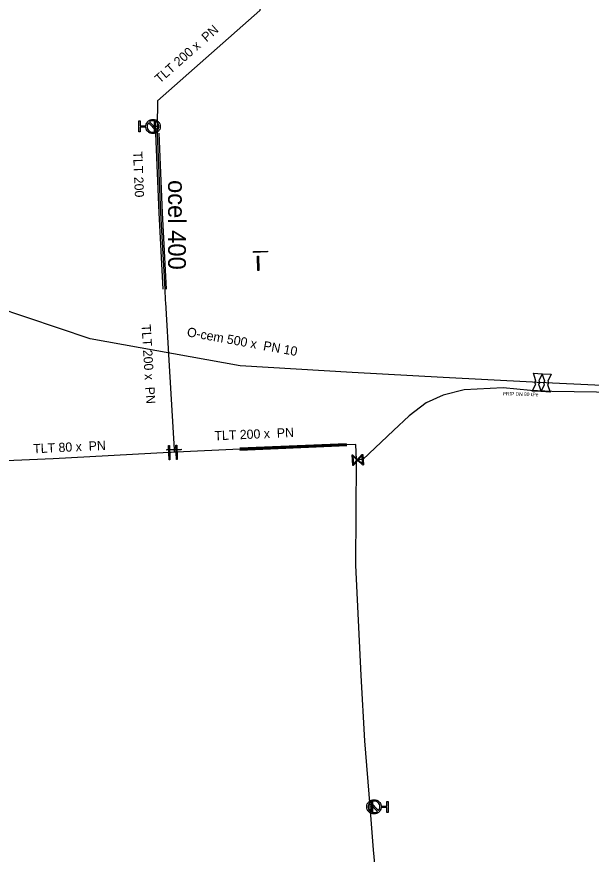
# Model space of a CAD drawing. Extents: x -643544 to -637295, y -1119190 to -1111715.
# Drawn here: x -641853.4 to -641772.4, y -1114491.1 to -1114373.2 of the extents above; entities that cross this region are included whole.
import ezdxf

# ---------------------------------------------------------------- set-up
doc = ezdxf.new("R2010")
doc.units = 0
for name, color, linetype in [('Default', 7, 'Continuous'), ('VP Chránička', 7, 'Continuous'), ('VP Chránička - okraje', 7, 'Continuous'), ('VP Hydrant', 7, 'Continuous'), ('VP Lomový bod', 7, 'Continuous'), ('VP Popis nerozlišený', 7, 'Continuous'), ('VP Popis přípojky', 7, 'Continuous'), ('VP Přípojka', 7, 'Continuous'), ('VP Řad', 7, 'Continuous'), ('VP Řad - popis', 7, 'Continuous'), ('VP Šoupě', 7, 'Continuous')]:
    doc.layers.add(name, color=color, linetype=linetype)

msp = doc.modelspace()

# ---------------------------------------------------------------- linework, layer by layer
at = {"layer": 'Default'}
for points in [[(-641835.16, -1114388.52), (-641835.12, -1114388.16), (-641834.86, -1114387.9), (-641834.56, -1114387.62), (-641834.15, -1114387.62), (-641833.73, -1114387.62), (-641833.45, -1114387.92), (-641833.16, -1114388.22), (-641833.16, -1114388.63), (-641833.16, -1114389.04), (-641833.46, -1114389.33), (-641833.75, -1114389.62), (-641834.17, -1114389.62), (-641834.58, -1114389.62), (-641834.87, -1114389.32), (-641835.13, -1114389.06), (-641835.16, -1114388.7)], [(-641834.79, -1114388.11), (-641834.97, -1114388.32), (-641834.97, -1114388.61), (-641834.98, -1114388.95), (-641834.74, -1114389.19), (-641834.51, -1114389.43), (-641834.17, -1114389.43), (-641833.88, -1114389.44), (-641833.66, -1114389.26)], [(-641833.53, -1114389.13), (-641833.35, -1114388.92), (-641833.35, -1114388.63), (-641833.35, -1114388.29), (-641833.58, -1114388.05), (-641833.82, -1114387.81), (-641834.15, -1114387.81), (-641834.44, -1114387.81), (-641834.66, -1114387.98)], [(-641780.25, -1114424.87), (-641780.29, -1114424.84), (-641780.31, -1114424.79), (-641780.35, -1114424.71), (-641780.34, -1114424.63), (-641780.34, -1114424.55), (-641780.29, -1114424.48), (-641780.26, -1114424.43), (-641780.22, -1114424.4)], [(-641779.81, -1114424.43), (-641779.77, -1114424.46), (-641779.75, -1114424.51), (-641779.71, -1114424.59), (-641779.72, -1114424.67), (-641779.72, -1114424.75), (-641779.77, -1114424.82), (-641779.8, -1114424.87), (-641779.84, -1114424.9)], [(-641779, -1114424.93), (-641779.04, -1114424.9), (-641779.06, -1114424.85), (-641779.1, -1114424.77), (-641779.09, -1114424.69), (-641779.09, -1114424.61), (-641779.04, -1114424.54), (-641779.01, -1114424.49), (-641778.97, -1114424.46)], [(-641778.56, -1114424.49), (-641778.52, -1114424.52), (-641778.5, -1114424.57), (-641778.46, -1114424.65), (-641778.47, -1114424.73), (-641778.47, -1114424.81), (-641778.52, -1114424.88), (-641778.55, -1114424.93), (-641778.59, -1114424.96)], [(-641802.03, -1114484.49), (-641802.07, -1114484.85), (-641802.33, -1114485.11), (-641802.63, -1114485.39), (-641803.04, -1114485.39), (-641803.46, -1114485.39), (-641803.74, -1114485.09), (-641804.03, -1114484.79), (-641804.03, -1114484.38), (-641804.03, -1114483.97), (-641803.73, -1114483.68), (-641803.44, -1114483.39), (-641803.02, -1114483.39), (-641802.61, -1114483.39), (-641802.32, -1114483.69), (-641802.06, -1114483.95), (-641802.03, -1114484.31)], [(-641803.66, -1114483.88), (-641803.84, -1114484.09), (-641803.84, -1114484.38), (-641803.84, -1114484.72), (-641803.61, -1114484.96), (-641803.37, -1114485.2), (-641803.04, -1114485.2), (-641802.75, -1114485.2), (-641802.53, -1114485.03)], [(-641802.4, -1114484.9), (-641802.22, -1114484.69), (-641802.22, -1114484.4), (-641802.21, -1114484.06), (-641802.45, -1114483.82), (-641802.68, -1114483.58), (-641803.02, -1114483.58), (-641803.31, -1114483.57), (-641803.53, -1114483.75)]]:
    msp.add_open_spline(points, degree=3, dxfattribs=at)
at = {"layer": 'VP Chránička'}
for points in [[(-641833.55, -1114389.58), (-641833.09, -1114400.78), (-641832.51, -1114411.53)], [(-641821.92, -1114434.04), (-641806.88, -1114433.42)]]:
    msp.add_lwpolyline(points, dxfattribs=at)
at = {"layer": 'VP Chránička - okraje'}
for points in [[(-641832.71, -1114411.54), (-641833.29, -1114400.79), (-641833.75, -1114389.59)], [(-641833.35, -1114389.57), (-641832.89, -1114400.77), (-641832.31, -1114411.52)], [(-641821.93, -1114433.87), (-641806.89, -1114433.25)], [(-641806.87, -1114433.59), (-641821.91, -1114434.21)]]:
    msp.add_lwpolyline(points, dxfattribs=at)
at = {"layer": 'VP Hydrant'}
for points in [[(-641835.16, -1114388.7), (-641835.98, -1114388.69), (-641835.98, -1114389.38), (-641836.17, -1114389.38), (-641836.15, -1114387.82), (-641835.97, -1114387.82), (-641835.98, -1114388.51), (-641835.16, -1114388.52)], [(-641833.66, -1114389.26), (-641834.79, -1114388.11)], [(-641834.66, -1114387.98), (-641833.53, -1114389.13)], [(-641802.53, -1114485.03), (-641803.66, -1114483.88)], [(-641803.53, -1114483.75), (-641802.4, -1114484.9)], [(-641802.03, -1114484.31), (-641801.21, -1114484.32), (-641801.21, -1114483.63), (-641801.02, -1114483.63), (-641801.04, -1114485.19), (-641801.22, -1114485.19), (-641801.21, -1114484.5), (-641802.03, -1114484.49)]]:
    msp.add_lwpolyline(points, dxfattribs=at)
at = {"layer": 'VP Lomový bod'}
for points in [[(-641780.58, -1114423.36), (-641779.33, -1114423.44), (-641779.81, -1114424.43)], [(-641780.22, -1114424.4), (-641780.58, -1114423.36)], [(-641779.33, -1114423.42), (-641778.08, -1114423.5), (-641778.56, -1114424.49)], [(-641778.97, -1114424.46), (-641779.33, -1114423.42)], [(-641779.84, -1114424.9), (-641779.48, -1114425.94), (-641780.73, -1114425.86), (-641780.25, -1114424.87)], [(-641778.59, -1114424.96), (-641778.23, -1114426), (-641779.48, -1114425.92), (-641779, -1114424.93)]]:
    msp.add_lwpolyline(points, dxfattribs=at)
at = {"layer": 'VP Přípojka'}
for points in [[(-641833.55, -1114388.64), (-641833.89, -1114388.62), (-641834.16, -1114388.62)], [(-641757.71, -1114426.66), (-641757.74, -1114426.35), (-641759.32, -1114426.41), (-641760.51, -1114426.39), (-641761.26, -1114426.36), (-641766.52, -1114426.12), (-641771.69, -1114426.03), (-641777.97, -1114425.9), (-641781.01, -1114425.78), (-641784.86, -1114425.39), (-641790.35, -1114425.68), (-641793.29, -1114426.45), (-641795.68, -1114427.52), (-641798.08, -1114429.34), (-641800.27, -1114431.39), (-641804.6, -1114435.49), (-641805.32, -1114435.56), (-641805.49, -1114435.56)], [(-641803.59, -1114484.35), (-641803.28, -1114484.39), (-641803.03, -1114484.39)]]:
    msp.add_lwpolyline(points, dxfattribs=at)
at = {"layer": 'VP Řad'}
for points in [[(-641819, -1114371.6), (-641819.12, -1114372.28), (-641833.51, -1114385.02), (-641833.55, -1114388.64)], [(-641833.55, -1114388.64), (-641833.58, -1114389.05), (-641833.55, -1114389.58), (-641833.09, -1114400.78), (-641832.51, -1114411.53), (-641832.43, -1114413.1), (-641832.42, -1114413.39)], [(-641718.42, -1114421.03), (-641719.22, -1114420.28), (-641719.79, -1114419.69), (-641720.77, -1114419.84), (-641753.01, -1114425.92), (-641777.9, -1114424.76), (-641778.78, -1114424.71), (-641780.03, -1114424.65), (-641780.7, -1114424.61), (-641793.29, -1114423.95), (-641806.12, -1114423.27), (-641821.86, -1114422.3), (-641843.01, -1114418.5), (-641856.42, -1114414), (-641861.09, -1114412.7), (-641861.77, -1114412.49)], [(-641832.42, -1114413.39), (-641831.88, -1114422.29), (-641831.2, -1114434.11), (-641831.19, -1114434.47)], [(-641799.69, -1114526.09), (-641803.1, -1114490.46), (-641803.59, -1114484.35), (-641804.31, -1114475.12), (-641804.85, -1114465.91), (-641805.57, -1114450.38), (-641805.49, -1114435.56), (-641805.57, -1114433.39), (-641814.4, -1114433.73), (-641821.92, -1114434.04), (-641830.84, -1114434.48), (-641831.19, -1114434.47)], [(-641831.19, -1114434.47), (-641831.61, -1114434.51), (-641831.87, -1114434.52), (-641848.2, -1114435.39), (-641853.74, -1114435.65), (-641860.11, -1114435.84), (-641866.49, -1114436.03), (-641866.99, -1114435.86), (-641866.87, -1114435.28), (-641867.73, -1114435.03), (-641869.71, -1114434.82)]]:
    msp.add_lwpolyline(points, dxfattribs=at)
at = {"layer": 'VP Šoupě'}
for points in [[(-641833.84, -1114387.87), (-641833.84, -1114389.37), (-641833.94, -1114389.37), (-641833.94, -1114387.87), (-641833.84, -1114387.87)], [(-641818.01, -1114406.27), (-641820.01, -1114406.35), (-641820.01, -1114406.23), (-641818.02, -1114406.15), (-641818.01, -1114406.27)], [(-641819.3, -1114406.87), (-641819.24, -1114408.87), (-641819.37, -1114408.87), (-641819.43, -1114406.87), (-641819.3, -1114406.87)], [(-641830.2, -1114434.14), (-641832.2, -1114434.2), (-641832.2, -1114434.08), (-641830.2, -1114434.02), (-641830.2, -1114434.14)], [(-641831.9, -1114435.52), (-641831.96, -1114433.52), (-641831.84, -1114433.52), (-641831.78, -1114435.52), (-641831.9, -1114435.52)], [(-641830.87, -1114435.48), (-641830.93, -1114433.48), (-641830.81, -1114433.48), (-641830.75, -1114435.48), (-641830.87, -1114435.48)], [(-641806.02, -1114436.35), (-641806.11, -1114434.86), (-641806.05, -1114434.85), (-641805.96, -1114434.94), (-641805.33, -1114435.5), (-641804.68, -1114434.77), (-641804.62, -1114434.77), (-641804.53, -1114436.26), (-641804.59, -1114436.27), (-641805.32, -1114435.62), (-641805.87, -1114436.25), (-641805.96, -1114436.35), (-641806.02, -1114436.35)], [(-641805.94, -1114436.19), (-641805.38, -1114435.56), (-641806.01, -1114435.01), (-641805.94, -1114436.19)], [(-641804.7, -1114434.92), (-641805.26, -1114435.56), (-641804.63, -1114436.11), (-641804.7, -1114434.92)], [(-641803.23, -1114483.64), (-641803.23, -1114485.14), (-641803.33, -1114485.14), (-641803.33, -1114483.64), (-641803.23, -1114483.64)]]:
    msp.add_lwpolyline(points, dxfattribs=at)

# ---------------------------------------------------------------- texts
at = {"layer": 'VP Popis nerozlišený'}
msp.add_text('ocel 400', height=2.5, rotation=270, dxfattribs=at).set_placement((-641832.03, -1114396.15))
at = {"layer": 'VP Popis přípojky'}
msp.add_text('PRIP DN 90 rPe', height=0.5, rotation=358.4943, dxfattribs=at).set_placement((-641784.9, -1114426.47))
at = {"layer": 'VP Řad - popis'}
for s, rotation, p in [('TLT 200 x  PN ', 41.5197, (-641833.2, -1114382.61)), ('TLT 200', 272.3519, (-641836.97, -1114392.15)), ('TLT 200 x  PN ', 273.4702, (-641835.78, -1114416.52)), ('O-cem 500 x  PN 10', 349.7864, (-641829.45, -1114418.14)), ('TLT 200 x  PN ', 2.4699, (-641825.48, -1114432.8)), ('TLT 80 x  PN ', 2.6894, (-641851.01, -1114434.63))]:
    msp.add_text(s, height=1.3, rotation=rotation, dxfattribs=at).set_placement(p)

doc.saveas('drawing.dxf')
